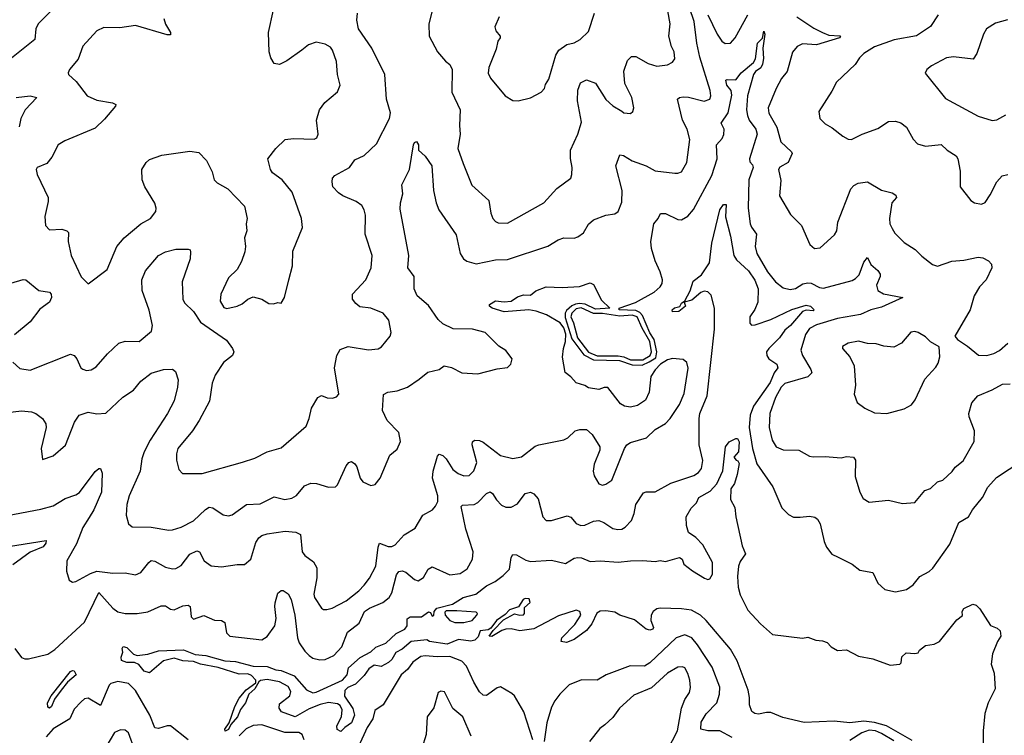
# Model space of a CAD drawing. Extents: x 2133489 to 2292442, y 756223 to 916462.
# Tile 396 of 463: x 2239845 to 2245455, y 882970 to 887048. Entities that reach past the tile are written whole.
import ezdxf

# ---------------------------------------------------------------- set-up
doc = ezdxf.new("R2010")
doc.units = 0

msp = doc.modelspace()

# ---------------------------------------------------------------- linework, layer by layer
at = {"layer": '0CON20XD'}
for points in [[(2239954.3, 887215.7), (2239985, 887224.2), (2240010.7, 887210.7), (2240038.4, 887155), (2240039.7, 887120.3), (2240025, 887097.8), (2239949.6, 887025), (2239937.1, 886995), (2239931.4, 886935), (2239789.1, 886820.9)], [(2242198, 887115), (2242176.9, 887023.1), (2242177.3, 886955), (2242225.6, 886865), (2242271.1, 886811.1), (2242295, 886792.5), (2242309.6, 886765), (2242307.8, 886635), (2242354.3, 886535), (2242350, 886445), (2242354.2, 886395.8), (2242341.9, 886315), (2242371.4, 886228.6), (2242421.2, 886105), (2242517, 886017), (2242529.2, 885945), (2242541.2, 885915), (2242555, 885898.8), (2242571.2, 885891.2), (2242625, 885888.6), (2242832, 886005), (2242905, 886085.6), (2242984.2, 886145.8), (2242990.8, 886165), (2242991.9, 886205), (2242982.3, 886257.7), (2242983.8, 886305), (2243024.4, 886395.6), (2243046.7, 886465), (2243023.1, 886585), (2243024.1, 886645.9), (2243040.8, 886689.2), (2243075, 886705.7), (2243125, 886685.7), (2243185, 886594), (2243225, 886557.5), (2243275, 886526.2), (2243287.7, 886517.7), (2243325, 886514), (2243338.8, 886525), (2243344, 886545), (2243332.9, 886605), (2243292.9, 886685), (2243287.5, 886755), (2243308.8, 886815), (2243330.8, 886839.2), (2243355, 886838.8), (2243425, 886798.6), (2243475, 886782.9), (2243535, 886790.8), (2243565, 886806.2), (2243577.5, 886825), (2243574.2, 886865), (2243558.6, 886895), (2243543.1, 886955), (2243550.9, 887025), (2243525.3, 887175)], [(2239775, 884810.6), (2239855, 884819.1), (2239912.9, 884812.9), (2239936.7, 884805), (2239975.8, 884775.8), (2239993.3, 884745), (2239996.7, 884725), (2239967.5, 884605), (2239975, 884542.5), (2240035, 884562), (2240105.5, 884624.5), (2240157.5, 884755), (2240184.4, 884795), (2240235, 884812.5), (2240285, 884802.5), (2240335, 884805.8), (2240432.6, 884897.4), (2240492.5, 884937.5), (2240535, 884988), (2240595, 885034.2), (2240665, 885054.3), (2240715, 885056), (2240733.3, 885043.3), (2240747.1, 884995), (2240744.4, 884955), (2240724.5, 884875.5), (2240686.2, 884803.8), (2240587.5, 884652.5), (2240554.7, 884585), (2240541.8, 884545), (2240531.5, 884475), (2240469.5, 884335), (2240454.5, 884285.5), (2240450.8, 884225), (2240464, 884175), (2240485, 884158), (2240595, 884157.3), (2240695, 884139.1), (2240715, 884141.5), (2240765, 884157.3), (2240835, 884192.9), (2240903.1, 884256.9), (2240925, 884270), (2240945, 884266.7), (2241005, 884226.7), (2241035, 884220.9), (2241055, 884227.5), (2241136.7, 884285), (2241215, 884290), (2241295, 884329.4), (2241355, 884314.4), (2241395, 884321.1), (2241422.6, 884337.4), (2241468.1, 884391.9), (2241503.7, 884406.3), (2241535.5, 884405.5), (2241605, 884383.8), (2241645, 884386.7), (2241655, 884397.5), (2241705, 884506.2), (2241720, 884525), (2241735, 884531.2), (2241755, 884516.7), (2241765, 884500), (2241784.4, 884435), (2241799.2, 884415), (2241845, 884393.1), (2241870.3, 884399.7), (2241898, 884435), (2241953.4, 884566.6), (2241995, 884601.2), (2242015.6, 884645), (2242004.4, 884695), (2241939.4, 884765), (2241911.2, 884821.2), (2241918, 884912), (2241942.5, 884925), (2241996.6, 884933.4), (2242055, 884954), (2242121.2, 884998.8), (2242170.3, 885039.7), (2242235, 885054.2), (2242263.9, 885076.1), (2242305, 885065.7), (2242365, 885035.7), (2242455, 885030), (2242565, 885058.6), (2242623.9, 885066.1), (2242643.3, 885085), (2242650, 885115), (2242615, 885163.3), (2242575, 885188), (2242496.1, 885266.1), (2242425, 885283.8), (2242315, 885286.5), (2242255.8, 885315.8), (2242230.1, 885340.1), (2242175, 885419.5), (2242110, 885475), (2242092.7, 885515), (2242091.8, 885585), (2242057.1, 885635), (2242062.5, 885705), (2242012.1, 885967.9), (2242014.2, 886004.2), (2242028.1, 886055), (2242023.2, 886106.8), (2242065.7, 886195), (2242089.2, 886335), (2242095, 886348.8), (2242105, 886353.8), (2242118.1, 886335), (2242116.7, 886305), (2242155, 886270.8), (2242192.7, 886215), (2242203.3, 886075), (2242217.9, 886005), (2242232.9, 885965), (2242331.4, 885821.4), (2242354.5, 885715), (2242374.3, 885685), (2242391.7, 885671.7), (2242445, 885656.5), (2242555, 885680), (2242625, 885681.2), (2242855, 885758.1), (2242913.3, 885793.3), (2242945, 885805.8), (2243005, 885802.9), (2243025, 885810), (2243056.7, 885833.3), (2243085, 885882.9), (2243115, 885908.5), (2243185, 885934.3), (2243235, 885941.4), (2243254, 885955), (2243275, 886007.5), (2243277.3, 886075), (2243241.1, 886215), (2243265, 886277.5), (2243285, 886274.4), (2243335, 886243.8), (2243414, 886215), (2243465, 886186.7), (2243577, 886173), (2243595, 886172.9), (2243615, 886182), (2243646.9, 886235), (2243663.1, 886365), (2243647.5, 886425), (2243621.1, 886475), (2243593.8, 886595), (2243604.4, 886605.6), (2243625, 886608.1), (2243655, 886606.4), (2243745, 886584.5), (2243777.1, 886595), (2243783.3, 886615), (2243779.6, 886645), (2243720.4, 886835), (2243702.2, 886915), (2243688.3, 887038.3), (2243660.6, 887115)], [(2240666, 887055), (2240675, 887022.5), (2240703.3, 886975), (2240705, 886962.5), (2240685, 886961.2), (2240505, 887014), (2240415, 887002), (2240325, 887004), (2240283.8, 886985), (2240205, 886896.7), (2240177.8, 886822.2), (2240128, 886765), (2240121.2, 886745), (2240124, 886735), (2240166.2, 886696.2), (2240228.8, 886615), (2240285, 886589.2), (2240374.1, 886574.1), (2240392.5, 886565), (2240391.2, 886555), (2240328.7, 886481.3), (2240275, 886430), (2240102.1, 886357.9), (2240063.3, 886335), (2240028.1, 886265), (2239999.3, 886229.3), (2239944.1, 886205.9), (2239938.8, 886195), (2239944.2, 886165), (2240007.1, 886035), (2240007.2, 886012.8), (2239987.3, 885927.3), (2239991.2, 885875), (2240015, 885850.8), (2240085, 885854), (2240114.2, 885844.2), (2240123.8, 885835), (2240122, 885785), (2240137.5, 885705), (2240195, 885583.3), (2240235, 885542.5), (2240344.2, 885625), (2240399.2, 885755), (2240440.6, 885805), (2240535.4, 885884.6), (2240590, 885915), (2240620, 885955), (2240622.9, 885975), (2240615, 886003.3), (2240558.6, 886095), (2240541.9, 886135), (2240541.1, 886195), (2240565.4, 886234.6), (2240585, 886250.6), (2240655, 886275.5), (2240815, 886299.4), (2240865, 886292), (2240908.8, 886245), (2240941.7, 886181.7), (2240952.5, 886135), (2240969.3, 886119.3), (2241030, 886085), (2241126.2, 885985), (2241141.2, 885915), (2241136.2, 885885), (2241139.2, 885845), (2241126, 885805), (2241131.2, 885755), (2241128, 885725), (2241109.1, 885670.9), (2241084.5, 885625.5), (2241035, 885578), (2240991.5, 885485), (2240987.5, 885445), (2241007.6, 885407.6), (2241025, 885402.9), (2241083.8, 885415), (2241111.7, 885428.3), (2241145, 885455.7), (2241175, 885468), (2241225, 885456), (2241265, 885430), (2241290.7, 885429.3), (2241315, 885436.7), (2241335, 885433.3), (2241353.8, 885465), (2241378, 885565), (2241398.8, 885645), (2241401.7, 885728.3), (2241455.9, 885864.1), (2241450.8, 885915), (2241396.5, 886065), (2241340, 886135), (2241285.8, 886175), (2241274.3, 886195), (2241259.2, 886255), (2241303.8, 886315), (2241357.5, 886365), (2241405, 886371.4), (2241523.6, 886366.4), (2241537.5, 886375), (2241546, 886395), (2241536.2, 886475), (2241554, 886535), (2241583, 886577), (2241655, 886636.2), (2241670.8, 886675), (2241655.8, 886735), (2241649.1, 886809.1), (2241627.1, 886875), (2241615, 886890.8), (2241585, 886909.2), (2241535, 886919.2), (2241490, 886905), (2241453.3, 886875), (2241367.3, 886812.7), (2241325, 886792), (2241295, 886797.5), (2241275, 886830), (2241266, 886865), (2241263.3, 886975), (2241290.5, 887105)], [(2239805, 885096), (2239845, 885060.8), (2239905, 885051.9), (2240135, 885143.1), (2240154.5, 885134.5), (2240170.8, 885115), (2240194.2, 885065), (2240205, 885056), (2240225, 885050), (2240252, 885052), (2240280.9, 885069.1), (2240345, 885144), (2240410, 885205), (2240445, 885217.1), (2240525, 885214), (2240596.9, 885273.1), (2240602.3, 885305), (2240583.1, 885393.1), (2240542.7, 885505), (2240541.5, 885565), (2240562.6, 885617.4), (2240635, 885704.2), (2240675, 885725.5), (2240735, 885741.4), (2240805, 885741.2), (2240815.8, 885735.8), (2240818.8, 885725), (2240815.7, 885685), (2240770.9, 885555), (2240774.5, 885455), (2240783.3, 885435), (2240834.7, 885384.7), (2240875.3, 885325.3), (2241022.4, 885222.4), (2241057.5, 885175), (2241064.2, 885155), (2241057.5, 885135), (2241006, 885094), (2240958.3, 885021.7), (2240942.4, 884977.6), (2240925.8, 884875), (2240868.5, 884765), (2240829.5, 884705), (2240745.4, 884604.6), (2240737.8, 884575), (2240738.3, 884538.3), (2240752, 884485), (2240773, 884463), (2240885, 884461.5), (2241115, 884526), (2241185, 884550), (2241255, 884585.8), (2241335, 884608), (2241477.3, 884732.7), (2241494, 884775), (2241507.5, 884835), (2241544.4, 884895.6), (2241565, 884906.2), (2241596.1, 884893.9), (2241627.7, 884892.3), (2241650.7, 884899.3), (2241662.5, 884915), (2241639.4, 885065), (2241651.9, 885135), (2241670.9, 885169.1), (2241715.8, 885185.8), (2241832.7, 885167.3), (2241887.3, 885172.7), (2241905.9, 885184.1), (2241955.6, 885244.4), (2241962, 885265), (2241948.8, 885335), (2241915.5, 885375.5), (2241845, 885404.3), (2241782.8, 885412.8), (2241760.2, 885430.2), (2241742, 885455), (2241741.2, 885485), (2241817.1, 885565), (2241847.1, 885635), (2241852.5, 885705), (2241812.5, 885825), (2241814.3, 885935), (2241808.1, 885965), (2241795, 885989.2), (2241763, 886013), (2241686.2, 886045), (2241662.1, 886062.1), (2241630, 886095), (2241625.7, 886124.3), (2241627.5, 886145), (2241639.7, 886160.3), (2241723.8, 886206.2), (2241755, 886248.8), (2241807.5, 886275), (2241878.6, 886341.4), (2241951.9, 886485), (2241956.8, 886516.8), (2241934.7, 886594.7), (2241924.5, 886735), (2241851.9, 886885), (2241775, 886996.7), (2241766.2, 887045), (2241770, 887085)], [(2242577.5, 887065), (2242552.7, 887007.3), (2242557.5, 886985), (2242582.5, 886955), (2242582.5, 886945), (2242568.6, 886925), (2242559.7, 886880.3), (2242518.8, 886775), (2242513.9, 886743.9), (2242526.7, 886715), (2242611.2, 886615), (2242655, 886587.5), (2242685, 886586), (2242755, 886602.5), (2242816.2, 886635), (2242834.2, 886655.8), (2242840.9, 886679.1), (2242860.3, 886709.7), (2242900.5, 886845), (2242916.2, 886873.8), (2242962.6, 886907.4), (2243003.2, 886916.8), (2243038.8, 886935), (2243085, 886980), (2243120.6, 887085)], [(2243766, 887076), (2243818.5, 886965), (2243845, 886925.8), (2243865, 886911.9), (2243895, 886914.3), (2243921.8, 886945), (2243994.1, 887075)], [(2244273.3, 887065), (2244369.1, 886999.1), (2244418.8, 886975), (2244455, 886960.6), (2244516.9, 886956.9), (2244522.5, 886955), (2244516, 886945), (2244385, 886904.5), (2244305, 886911.4), (2244273.8, 886895), (2244247.8, 886862.2), (2244217.6, 886752.4), (2244185, 886713.3), (2244155, 886656), (2244109.6, 886545), (2244113.8, 886515), (2244158.5, 886435), (2244182.1, 886352.1), (2244242.5, 886295), (2244245.8, 886285), (2244222.5, 886235), (2244175, 886206.9), (2244168.6, 886195), (2244181.3, 886131.3), (2244173.6, 886045), (2244237.4, 885937.4), (2244300, 885875), (2244347.3, 885767.3), (2244373.6, 885743.6), (2244405, 885747.5), (2244487.6, 885822.4), (2244501.4, 885845), (2244505.6, 885895), (2244580, 886085), (2244596.9, 886103.1), (2244623.1, 886116.9), (2244675, 886123.8), (2244755, 886077.5), (2244815, 886061.8), (2244837.5, 886047.5), (2244840, 886035), (2244814.5, 886005), (2244800.5, 885915), (2244802.9, 885885), (2244815, 885858), (2244831.7, 885831.7), (2244885, 885779.2), (2244947.9, 885737.9), (2244985, 885700), (2245045, 885653.8), (2245075, 885644.2), (2245155, 885672.2), (2245225, 885677.5), (2245305, 885694), (2245331.7, 885691.7), (2245365, 885673.3), (2245381.2, 885655), (2245383.8, 885635), (2245352, 885565), (2245313.7, 885526.3), (2245283.1, 885475), (2245260.8, 885395), (2245173.3, 885245), (2245187.5, 885225), (2245245, 885188), (2245307.2, 885137.2), (2245354.5, 885134.5), (2245395, 885145.4), (2245427.8, 885162.2), (2245475, 885204.5)], [(2245077.5, 887075), (2245035, 887010), (2244955, 886955.6), (2244827.1, 886932.9), (2244715, 886892.5), (2244655, 886855.6), (2244629.5, 886830.5), (2244605, 886792.9), (2244498.3, 886691.7), (2244471.7, 886641.7), (2244397.5, 886525), (2244403.3, 886485), (2244433.3, 886455), (2244475, 886431.2), (2244535, 886383.8), (2244565, 886366.7), (2244585, 886366.2), (2244644.5, 886395.5), (2244735, 886428.5), (2244795, 886468.1), (2244835, 886470), (2244865, 886461.1), (2244898.1, 886435), (2244935, 886366.7), (2244960.3, 886340.3), (2245005, 886327.1), (2245095, 886337.5), (2245129.2, 886305), (2245181.5, 886271.5), (2245190.4, 886255), (2245204.2, 886185), (2245203.8, 886095), (2245265, 886017.5), (2245284.1, 886004.1), (2245325, 885996.7), (2245345, 886006.7), (2245375, 886050), (2245411.4, 886125), (2245442.4, 886157.6), (2245475, 886165.8)], [(2245473.5, 887046.5), (2245405, 887028.9), (2245354.2, 886995), (2245336, 886965), (2245298.8, 886855), (2245277, 886823), (2245165, 886835.6), (2245125, 886830), (2245040, 886785), (2245012.5, 886765), (2245003, 886743), (2245119.7, 886599.7), (2245305, 886497.5), (2245385, 886474), (2245412.3, 886477.7), (2245463.8, 886505)], [(2239775, 884223.1), (2239965, 884258.9), (2240035, 884278.5), (2240105, 884320.4), (2240165, 884340.7), (2240185, 884353.2), (2240275, 884473.1), (2240295, 884490), (2240305, 884491.2), (2240315.6, 884465), (2240311.1, 884355), (2240267.7, 884255), (2240240.7, 884210.7), (2240204.6, 884155), (2240168.8, 884061.2), (2240112.9, 883965), (2240110.8, 883905), (2240127.5, 883855), (2240145, 883842.5), (2240165, 883846.2), (2240247.6, 883892.4), (2240285, 883905.3), (2240376, 883894), (2240445, 883895.5), (2240505, 883884.3), (2240535, 883898.6), (2240580, 883955), (2240595, 883965.7), (2240615, 883962.9), (2240675, 883928.6), (2240715, 883919.2), (2240735, 883920.8), (2240765, 883938), (2240815, 884002.5), (2240855, 884022), (2240868.8, 884015), (2240895.7, 883965), (2240935, 883935.7), (2240995, 883930), (2241083.9, 883943.9), (2241125, 883943.8), (2241162, 883975), (2241191.1, 884068.9), (2241207.1, 884095), (2241225, 884108.5), (2241255, 884118.5), (2241356.8, 884133.2), (2241417.4, 884127.4), (2241444.4, 884114.4), (2241454.4, 884015), (2241470, 883995), (2241518.7, 883958.7), (2241537.3, 883925), (2241538, 883868), (2241520.9, 883775), (2241525.4, 883755.4), (2241565, 883694), (2241575, 883687.5), (2241595, 883687.1), (2241625, 883695.6), (2241705, 883736.4), (2241777.2, 883792.8), (2241808.5, 883825), (2241838.8, 883865), (2241874.6, 883935), (2241886.6, 884043.4), (2241895, 884066), (2241945, 884046.2), (2241965, 884046.9), (2241983.5, 884056.5), (2242035, 884113.3), (2242099.1, 884150.9), (2242142.5, 884225), (2242196.2, 884255), (2242215, 884276.7), (2242226.7, 884303.3), (2242227.8, 884335), (2242196.9, 884435), (2242200, 884475), (2242225, 884561.2), (2242235, 884572), (2242255, 884565.7), (2242275, 884545.7), (2242313.4, 884485), (2242342.6, 884462.6), (2242375, 884449.2), (2242405, 884450), (2242433.3, 884476.7), (2242450, 884525), (2242422.9, 884625), (2242425, 884642.5), (2242437, 884653), (2242465, 884651.2), (2242485, 884640.8), (2242585, 884565.6), (2242655, 884547.5), (2242705, 884556.5), (2242782.8, 884617.2), (2242803.6, 884626.4), (2242945, 884653.3), (2242967.5, 884665), (2243010, 884705), (2243037, 884713), (2243075, 884712.5), (2243107.5, 884685), (2243151.2, 884615), (2243151.2, 884595), (2243118.6, 884515), (2243113.3, 884475), (2243118.7, 884448.7), (2243145, 884404.2), (2243165, 884395.7), (2243185, 884400.6), (2243218.6, 884425), (2243290, 884605), (2243304.3, 884625.7), (2243325, 884638), (2243415.5, 884664.5), (2243466.3, 884713.7), (2243525, 884748), (2243551.4, 884775), (2243604.2, 884855), (2243631.3, 884918.7), (2243652.7, 885062.7), (2243645.6, 885095.6), (2243625, 885112), (2243565, 885117.1), (2243535, 885109.2), (2243496.7, 885085), (2243465, 885053.3), (2243440.8, 885015), (2243430.8, 884925), (2243410.5, 884879.5), (2243365, 884848.8), (2243325, 884840), (2243290, 884845), (2243268.3, 884858.3), (2243195, 884952.5), (2243175, 884952.5), (2243145, 884940), (2243085, 884950), (2243065, 884963.3), (2243015, 884978.8), (2242985, 885013.3), (2242952.5, 885037.5), (2242938.6, 885125), (2242942.5, 885175), (2242955.4, 885214.6), (2242956.6, 885256.6), (2242945, 885292), (2242925, 885321.1), (2242846.7, 885366.7), (2242787.8, 885387.8), (2242745, 885394.1), (2242605, 885384.1), (2242536.7, 885405), (2242521.2, 885415), (2242522, 885425), (2242555, 885445.7), (2242605, 885440), (2242645, 885443.3), (2242681.8, 885468.2), (2242715, 885480.9), (2242755, 885478.2), (2242786.2, 885503.8), (2242844.5, 885525.5), (2242935, 885521.9), (2243035, 885526.9), (2243095, 885549.2), (2243115, 885540), (2243159.8, 885449.8), (2243206.7, 885405), (2243125, 885398.6), (2243067.3, 885427.3), (2243035, 885431.8), (2243012, 885428), (2242991.5, 885418.5), (2242959.5, 885390.5), (2242952.1, 885375), (2242952, 885352), (2242990.5, 885230.5), (2243058.4, 885138.4), (2243115, 885109.1), (2243263.2, 885106.8), (2243335, 885082), (2243391.1, 885078.9), (2243432.2, 885097.8), (2243468.5, 885121.5), (2243475.5, 885155), (2243459.8, 885225), (2243435, 885264.5), (2243393.2, 885363.2), (2243379.2, 885379.2), (2243355, 885390.9), (2243260, 885395), (2243261.2, 885405), (2243353.3, 885436.7), (2243459.1, 885495), (2243494.5, 885525), (2243505.5, 885545), (2243506.5, 885565), (2243495, 885611.2), (2243465, 885674), (2243445.4, 885745), (2243441.8, 885785), (2243457.5, 885885), (2243483.3, 885915), (2243496.2, 885943.8), (2243525, 885943.1), (2243595, 885909.2), (2243615, 885908), (2243651.7, 885928.3), (2243684, 885966), (2243789.4, 886160.6), (2243819.3, 886255), (2243815.6, 886335), (2243848, 886372), (2243856.9, 886393.1), (2243858, 886425), (2243842.5, 886457.5), (2243881.9, 886518.1), (2243902, 886618), (2243897.9, 886645), (2243874.6, 886675), (2243867.5, 886702.5), (2243875, 886708.1), (2243925, 886705.5), (2243955.2, 886744.8), (2244025.6, 886805), (2244037.8, 886825), (2244049.1, 886915), (2244077.5, 886942.5), (2244085, 886982.5), (2244091.2, 886965), (2244079.7, 886885), (2244082.9, 886827.1), (2244076.9, 886795), (2244066.8, 886773.2), (2244037.7, 886752.3), (2244026.6, 886735), (2243990.9, 886615), (2243986.8, 886535), (2243991.8, 886501.8), (2244000.4, 886475), (2244038.8, 886425), (2244046.5, 886395), (2244002.7, 886255), (2244005, 886238.8), (2244020.9, 886220.9), (2244024.6, 886205), (2244000, 886135), (2243994.6, 885975), (2244007.1, 885885), (2244013.6, 885865), (2244042.5, 885825), (2244035.9, 885755), (2244044.7, 885715), (2244105, 885611.5), (2244151.9, 885555), (2244195, 885520.6), (2244235, 885510.5), (2244264.5, 885515.5), (2244307.9, 885542.1), (2244335, 885549.2), (2244355, 885546.8), (2244402.4, 885522.4), (2244425, 885518.9), (2244588.3, 885561.7), (2244607.4, 885572.6), (2244627.5, 885595), (2244655, 885665.8), (2244675, 885692.5), (2244693.6, 885653.6), (2244735, 885618.8), (2244747.3, 885597.3), (2244747.5, 885585), (2244725.8, 885535), (2244733.8, 885505), (2244766.7, 885486.7), (2244876.7, 885465), (2244755, 885409.6), (2244695, 885394.5), (2244635, 885369.1), (2244505, 885345.2), (2244385, 885309.2), (2244345, 885287.5), (2244322.7, 885255), (2244296.4, 885165), (2244305.5, 885135), (2244352.5, 885055), (2244358.6, 885035), (2244335, 885012.9), (2244205, 884974.6), (2244184.1, 884955), (2244151.2, 884895), (2244118.4, 884805), (2244115.9, 884725), (2244132.4, 884652.4), (2244154.7, 884614.7), (2244195, 884597.7), (2244284.5, 884594.5), (2244345, 884561.4), (2244365, 884556.9), (2244435, 884560), (2244525, 884551.9), (2244555, 884559.4), (2244595, 884556.2), (2244607.3, 884537.3), (2244605.6, 884445), (2244630.8, 884355), (2244650.3, 884320.3), (2244685, 884299.2), (2244795, 884309.4), (2244875, 884290.6), (2244945, 884296.2), (2245002.5, 884365), (2245035, 884377.5), (2245075, 884414.2), (2245105.5, 884424.5), (2245156.9, 884473.1), (2245175, 884499.2), (2245220, 884535), (2245283.1, 884645), (2245285.7, 884705), (2245254.4, 884785), (2245251.9, 884805), (2245269.2, 884865), (2245304, 884905), (2245385, 884938.1), (2245445, 884970.6), (2245487.7, 884972.3)], [(2239825, 886605.4), (2239904.6, 886614.6), (2239943.3, 886605), (2239875.4, 886535), (2239851.1, 886485), (2239842.3, 886437.7)], [(2239816.5, 883465), (2239855, 883414.3), (2239875, 883405.6), (2239895, 883405.5), (2240005, 883433.2), (2240045, 883459.7), (2240214.8, 883615.2), (2240295, 883784), (2240375, 883695.5), (2240404.7, 883674.7), (2240445, 883663.8), (2240514.4, 883664.4), (2240575, 883674.4), (2240651.1, 883708.9), (2240675, 883707.5), (2240705, 883689.4), (2240725, 883685.5), (2240775, 883707.9), (2240805, 883712.9), (2240815.7, 883705), (2240821.4, 883645), (2240835, 883632), (2240895, 883652.2), (2240955, 883626.9), (2240995, 883624), (2241012.9, 883612.9), (2241024, 883554), (2241041.9, 883535), (2241225, 883514.1), (2241255, 883533.6), (2241298.4, 883595), (2241306.5, 883636.5), (2241298, 883705), (2241300.8, 883725), (2241315, 883780), (2241334.4, 883795.6), (2241345.7, 883795.7), (2241375, 883776), (2241390.9, 883745), (2241412.4, 883655), (2241427.3, 883525), (2241438.1, 883498.1), (2241469.8, 883449.8), (2241495, 883425.8), (2241515, 883410.6), (2241555, 883400), (2241585, 883402.2), (2241635.6, 883425), (2241680.6, 883475), (2241712, 883558), (2241779.9, 883610.1), (2241809.6, 883675), (2241837.1, 883695), (2241913.2, 883726.8), (2241950, 883755), (2241965, 883782), (2241991.8, 883885), (2242005, 883904.2), (2242025, 883906.7), (2242045, 883900), (2242095, 883858), (2242115, 883850), (2242145, 883870), (2242172.7, 883917.3), (2242195, 883931.1), (2242295, 883884.6), (2242355, 883891.5), (2242395, 883919.4), (2242424.6, 883975), (2242428.2, 884015), (2242387.1, 884145), (2242360.6, 884275), (2242368.3, 884281.7), (2242434.3, 884285.7), (2242455, 884297.3), (2242505, 884348.2), (2242525, 884357.5), (2242538.6, 884348.6), (2242561.9, 884311.9), (2242591, 884281), (2242615, 884270), (2242645, 884269.6), (2242680.5, 884289.5), (2242725, 884349.2), (2242755, 884355.7), (2242775, 884345.7), (2242798.5, 884318.5), (2242825.7, 884215.7), (2242844.2, 884194.2), (2242875, 884194.3), (2242965, 884220.8), (2242985, 884212.5), (2243015, 884178.1), (2243042.5, 884165), (2243065, 884166.9), (2243115, 884191.5), (2243144.4, 884194.4), (2243173.2, 884183.2), (2243225, 884149.2), (2243253.2, 884143.2), (2243275, 884145.8), (2243295, 884156), (2243330.8, 884195), (2243346.7, 884235), (2243354.6, 884285), (2243398.7, 884351.3), (2243415, 884358), (2243465, 884357.5), (2243555, 884406.2), (2243685, 884450.5), (2243711.7, 884468.3), (2243730.2, 884489.8), (2243737.2, 884537.2), (2243716.8, 884625), (2243716.1, 884776.1), (2243720.3, 884805), (2243762.8, 884905), (2243803.2, 885285), (2243804.2, 885405), (2243785, 885477.5), (2243765, 885498.1), (2243745, 885501.9), (2243725, 885494.4), (2243675, 885450.8), (2243631.7, 885438.3), (2243638, 885415), (2243600, 885385), (2243565, 885384.3), (2243562.5, 885395), (2243575, 885405.5), (2243606.7, 885413.3), (2243615, 885432.5), (2243633.9, 885446.1), (2243665, 885504), (2243681.5, 885558.5), (2243730, 885595), (2243775, 885662.9), (2243782.9, 885727.1), (2243788.4, 885775), (2243833.8, 885965), (2243855, 885994.4), (2243870, 885995), (2243865.9, 885925), (2243894.6, 885815), (2243914.1, 885705), (2243929.3, 885679.3), (2243997.1, 885617.1), (2244033.9, 885563.9), (2244052.1, 885515), (2244050.8, 885439.3), (2244032.9, 885397.1), (2244004.4, 885355), (2244005, 885318.8), (2244015, 885307.5), (2244035, 885309.5), (2244125, 885340), (2244245, 885396.1), (2244325, 885421.4), (2244351.1, 885415), (2244371.4, 885395), (2244365, 885389.4), (2244325, 885392.5), (2244305.6, 885384.4), (2244236.7, 885305), (2244205, 885278.2), (2244174.3, 885235), (2244112.3, 885175), (2244099.7, 885155), (2244101.6, 885135), (2244112.9, 885115), (2244157.9, 885085), (2244163.8, 885065), (2244144, 885036), (2244120, 884979.9), (2244026.2, 884845), (2244006.8, 884795), (2244000.6, 884725), (2244020, 884605), (2244045, 884518.1), (2244136.9, 884386.9), (2244186.5, 884266.5), (2244225, 884228), (2244254.3, 884214.3), (2244292.7, 884212.7), (2244345, 884220), (2244375, 884213.8), (2244391.2, 884201.2), (2244405.8, 884175.8), (2244429.1, 884075), (2244442.3, 884042.3), (2244472.6, 884002.6), (2244507.5, 883985), (2244587.5, 883945), (2244632.3, 883912.3), (2244705, 883898.8), (2244735, 883836.7), (2244775, 883802), (2244835, 883787.5), (2244897.9, 883802.1), (2244935, 883828), (2244973.8, 883876.2), (2245026.2, 883903.8), (2245047.8, 883922.2), (2245145, 884060), (2245196.7, 884183.3), (2245250, 884215), (2245274.4, 884255), (2245331.4, 884325), (2245361.1, 884385), (2245410, 884440), (2245554, 884535)], [(2239795, 885545.8), (2239865, 885566.7), (2239880, 885565), (2239955, 885505.6), (2240014.6, 885494.6), (2240023.7, 885483.7), (2240026.7, 885465), (2240015, 885438.6), (2239960.6, 885399.4), (2239905, 885325.6), (2239815, 885251.9)], [(2243325, 885110.4), (2243395, 885110.6), (2243437.5, 885135), (2243444.4, 885155), (2243434.7, 885215), (2243390.7, 885290.7), (2243362.4, 885355), (2243335, 885364.9), (2243265, 885359.5), (2243165, 885373.1), (2243115, 885373), (2243043.7, 885406.3), (2243015, 885400.5), (2242989.9, 885375), (2242985.4, 885355), (2243000.7, 885320.7), (2243022.7, 885235), (2243085, 885152.9), (2243135, 885133), (2243255, 885133.1), (2243287.1, 885127.1), (2243325, 885110.4)], [(2244785, 884804.3), (2244885, 884831.1), (2244926.9, 884853.1), (2244947.6, 884882.4), (2245001.1, 884998.9), (2245065, 885068.8), (2245078.7, 885091.3), (2245087.3, 885127.3), (2245083.8, 885183.8), (2245035, 885212), (2245005, 885241.2), (2244965, 885266), (2244945, 885272), (2244921.7, 885268.3), (2244870, 885205), (2244825, 885182.2), (2244767.9, 885187.9), (2244725, 885200.8), (2244675, 885203.1), (2244625, 885215.6), (2244564.3, 885205.7), (2244533.3, 885185), (2244533.8, 885175), (2244575, 885126.2), (2244600, 885075), (2244606.2, 884965), (2244600, 884915), (2244615.9, 884865.9), (2244660, 884835), (2244715, 884807.5), (2244785, 884804.3)], [(2241785.7, 883414.3), (2241845, 883445.5), (2241875, 883473.5), (2241931.2, 883495), (2241989.7, 883550.3), (2242038.8, 883575), (2242052.5, 883595), (2242053.3, 883635), (2242070, 883645), (2242135, 883645.7), (2242175, 883673.3), (2242185, 883670), (2242195, 883650), (2242205, 883653.3), (2242206.7, 883675), (2242222.5, 883695), (2242311.7, 883718.3), (2242372.5, 883755), (2242444.4, 883775.6), (2242505, 883821.2), (2242553.6, 883846.4), (2242599.5, 883880.5), (2242635, 883917.5), (2242645.9, 883984.1), (2242655, 884000), (2242675, 883998), (2242727.8, 883967.8), (2242755, 883960), (2242875, 883968), (2242955, 883950), (2243005, 883979.2), (2243025.8, 883984.2), (2243045, 883981.9), (2243095, 883960), (2243155, 883965.5), (2243255, 883956.7), (2243325, 883964.5), (2243395, 883967.1), (2243465, 883961.4), (2243495, 883966.2), (2243525, 883961.2), (2243605, 883983.3), (2243618.8, 883975), (2243628.8, 883945), (2243677.8, 883907.8), (2243745.9, 883865.9), (2243765, 883859.1), (2243777.6, 883862.4), (2243792.2, 883887.7), (2243793.1, 883955), (2243736.5, 884056.5), (2243696.6, 884096.6), (2243655, 884126.2), (2243644.3, 884165), (2243642.9, 884215), (2243671.4, 884265), (2243700.6, 884295), (2243715, 884325.6), (2243779.2, 884360.8), (2243817.3, 884402.7), (2243851.8, 884478.2), (2243866, 884614), (2243887.5, 884642.5), (2243925, 884661.2), (2243935, 884661.2), (2243945, 884642.5), (2243940.6, 884585), (2243913.3, 884555), (2243927.5, 884537.5), (2243937.5, 884535), (2243945, 884520), (2243933.2, 884456.8), (2243917.1, 884405), (2243896.2, 884375), (2243895.7, 884315), (2243919.1, 884269.1), (2243924.5, 884215), (2243960.7, 884050.7), (2243980, 884005), (2243950, 883960), (2243940.6, 883935), (2243934.8, 883875), (2243937.9, 883815), (2243950.6, 883770.6), (2243992.8, 883682.8), (2244065.3, 883605.3), (2244135, 883544.3), (2244305, 883523.8), (2244335, 883528.8), (2244381.7, 883511.7), (2244418.3, 883508.3), (2244445, 883500), (2244467.5, 883475), (2244504.3, 883454.3), (2244555, 883457.1), (2244625, 883422), (2244705, 883406), (2244805, 883370), (2244860, 883375), (2244867, 883383), (2244871.7, 883418.3), (2244895, 883440), (2244945, 883437.5), (2244965, 883440), (2244972.5, 883455), (2245005, 883482.5), (2245055, 883490), (2245085, 883505.6), (2245185, 883628.8), (2245216.2, 883653.8), (2245214.2, 883675), (2245225, 883693.3), (2245275, 883717.5), (2245295, 883711.2), (2245315, 883690.8), (2245375.5, 883595.5), (2245415, 883580.8), (2245430.8, 883565), (2245434.3, 883535), (2245415.5, 883504.5), (2245387.5, 883435), (2245380, 883375), (2245398, 883325), (2245402.5, 883235), (2245362.9, 883155), (2245344.5, 883095.5), (2245334, 882996), (2245334.1, 882915)], [(2239745, 884040), (2239995, 884080), (2239994.3, 884065), (2239977.8, 884045), (2239905, 884013.6), (2239805, 883941.9)], [(2244930.8, 882940.9), (2244783.7, 883023.7), (2244715, 883044.1), (2244655, 883050.9), (2244575, 883040.9), (2244485, 883051.9), (2244315, 883043.4), (2244192.2, 883072.2), (2244125, 883099.6), (2244100.6, 883100.6), (2244055, 883091.4), (2244034.2, 883094.2), (2244016.4, 883106.4), (2244003.9, 883143.9), (2244003.8, 883185), (2243995, 883227.5), (2243932.5, 883395), (2243895, 883461.4), (2243755.5, 883625), (2243724.4, 883654.4), (2243672.8, 883682.8), (2243615, 883691.2), (2243495, 883695.8), (2243475, 883691.4), (2243454.7, 883675.3), (2243442.1, 883655), (2243440.5, 883625), (2243456.7, 883585), (2243452, 883575), (2243435, 883568.9), (2243415, 883575.6), (2243347.5, 883627.5), (2243265, 883655.8), (2243235, 883672.3), (2243185, 883679.4), (2243152.7, 883677.3), (2243134, 883666), (2243105, 883605.6), (2243075, 883567.3), (2243005, 883515.6), (2242959.5, 883499.5), (2242930, 883505), (2242933.8, 883525), (2243008.2, 883601.8), (2243041.8, 883655), (2243035.9, 883675.9), (2243015, 883683.8), (2242915, 883650.8), (2242775, 883577.3), (2242695, 883565.6), (2242645, 883576.7), (2242615, 883574.5), (2242592.2, 883567.8), (2242535, 883534), (2242520, 883535), (2242542, 883568), (2242601.1, 883628.9), (2242665, 883662), (2242695, 883654.3), (2242715, 883656.7), (2242721.2, 883665), (2242720.8, 883699.2), (2242753.6, 883726.4), (2242747.5, 883747.5), (2242725, 883750), (2242712.9, 883745), (2242687.1, 883702.9), (2242635, 883685.5), (2242611.5, 883658.5), (2242562.2, 883625), (2242529.7, 883580.3), (2242515, 883572), (2242468.6, 883565), (2242457.8, 883532.2), (2242437.8, 883512.2), (2242415, 883506.5), (2242345, 883516.6), (2242279.9, 883490.1), (2242180, 883505), (2242163.8, 883513.8), (2242075, 883505.3), (2242025, 883461.6), (2241988, 883442), (2241965, 883402.5), (2241946, 883385), (2241905, 883363.3), (2241865, 883370), (2241835, 883350), (2241808.4, 883311.6), (2241758.7, 883261.3), (2241715, 883243.3), (2241696.8, 883225), (2241695, 883193.8), (2241742.6, 883122.6), (2241752.8, 883085), (2241735, 883040.9), (2241697.1, 883015), (2241675, 882991.4), (2241654.1, 883004.1), (2241651.4, 883025), (2241678.6, 883075), (2241681.4, 883115), (2241670, 883140), (2241655, 883150), (2241605, 883157.8), (2241556.2, 883146.2), (2241495, 883121), (2241415, 883075.5), (2241336.2, 883105), (2241323.6, 883125), (2241325, 883150), (2241383.5, 883195), (2241390.6, 883220.6), (2241375, 883248.9), (2241325, 883274.7), (2241255, 883287.9), (2241217.8, 883282.2), (2241206.7, 883275), (2241183.8, 883235), (2241151.2, 883205), (2241131.9, 883155), (2241103.1, 883116.9), (2241085.4, 883075), (2241047.9, 883032.1), (2241035, 883004.4), (2241015, 882993.8), (2241014.2, 883005), (2241038, 883042), (2241070.6, 883135), (2241095, 883182), (2241135, 883229.2), (2241190.7, 883269.3), (2241190, 883285), (2241165, 883311.2), (2241145, 883320), (2241095, 883319.1), (2240975, 883356.1), (2240875, 883375.3), (2240835, 883390.2), (2240775, 883395.3), (2240725, 883410.2), (2240664.8, 883395.2), (2240585, 883326.9), (2240555, 883335.5), (2240523.7, 883373.7), (2240500, 883385), (2240455, 883385.4), (2240425, 883397.5), (2240422.7, 883415), (2240432.5, 883445), (2240428.6, 883465), (2240435, 883476.5), (2240455, 883470.6), (2240492.8, 883432.8), (2240515, 883425.4), (2240575, 883432.3), (2240635, 883452.5), (2240777.8, 883457.8), (2240845, 883431.6), (2240905, 883425.9), (2241013.3, 883395), (2241075, 883390.4), (2241175, 883364.1), (2241255, 883362.1), (2241305, 883343.8), (2241335, 883339.6), (2241409.7, 883309.7), (2241478.8, 883228.8), (2241515, 883212.5), (2241535, 883216.1), (2241685, 883285.5), (2241710.5, 883315), (2241717.5, 883355), (2241785.7, 883414.3)], [(2242375, 883613.8), (2242422.5, 883625), (2242448.8, 883655), (2242452.5, 883665), (2242445, 883672.5), (2242335, 883680), (2242275, 883678.8), (2242268, 883672), (2242269.4, 883655), (2242295, 883623.9), (2242325, 883614.1), (2242375, 883613.8)], [(2243905, 882957.7), (2243835, 882996.3), (2243765.8, 882995.8), (2243725.9, 883005.9), (2243727.5, 883045), (2243756.7, 883093.3), (2243816.1, 883155), (2243831.8, 883205), (2243834, 883245), (2243789.5, 883359.5), (2243706.2, 883486.2), (2243675, 883526.4), (2243635, 883542.5), (2243585, 883526.7), (2243435, 883383.3), (2243405.7, 883365), (2243322.8, 883367.2), (2243186.7, 883315), (2243135, 883284.2), (2243045, 883287.1), (2242975, 883258.6), (2242921.9, 883205), (2242893.7, 883166.4), (2242875, 883130), (2242848.2, 883041.8), (2242833.5, 882935)], [(2242767.8, 882945), (2242717.5, 883105), (2242664, 883195), (2242649.1, 883209.1), (2242585, 883245.8), (2242565, 883241.2), (2242505, 883196.9), (2242485, 883199.4), (2242465, 883218.6), (2242432.6, 883272.6), (2242391.3, 883365), (2242365, 883392.3), (2242295, 883420.3), (2242222.8, 883417.3), (2242155, 883423.3), (2242130.8, 883419.1), (2242085, 883387.9), (2242054.5, 883345), (2242019.1, 883315), (2241916.1, 883145), (2241867.7, 883112.3), (2241857.9, 883065), (2241825.2, 883014.8), (2241775, 882907.1)], [(2240015, 883124.7), (2240005, 883131.2), (2240004.1, 883155), (2240024.6, 883195), (2240135, 883333.8), (2240145, 883340), (2240155, 883337.1), (2240166.4, 883315), (2240117.6, 883272.4), (2240081.5, 883228.5), (2240043.1, 883176.9), (2240025.8, 883135), (2240015, 883124.7)], [(2243536.1, 882885), (2243593.4, 882995), (2243615.3, 883124.7), (2243634.6, 883175), (2243660.5, 883215), (2243666.7, 883243.3), (2243663.8, 883285), (2243652.6, 883322.6), (2243635, 883354.2), (2243621.1, 883361.1), (2243595, 883359.1), (2243535, 883325.4), (2243445, 883240.4), (2243345, 883199.5), (2243262.2, 883125), (2243225, 883071.9), (2243179.3, 883030.7), (2243150.5, 883009.5), (2243092, 882935)], [(2240805.7, 882945), (2240705, 883023.9), (2240685, 883025.3), (2240635, 883009.1), (2240615, 883013.1), (2240586.7, 883085), (2240505, 883226.2), (2240465, 883265.4), (2240405, 883276.2), (2240365, 883265.6), (2240353.9, 883256.1), (2240305, 883140), (2240235, 883182.2), (2240215, 883177.8), (2240195, 883162.1), (2240155, 883119.1), (2240131.2, 883065), (2240035, 883007.3), (2239995, 882961.8)], [(2242418, 882965), (2242370, 883075), (2242312.8, 883122.8), (2242265, 883217.5), (2242245, 883222.5), (2242230, 883215), (2242203.8, 883126.2), (2242166.2, 883075), (2242161.2, 882975), (2242136.7, 882895)], [(2240501.1, 882885), (2240465, 882983.8), (2240445, 883000), (2240418.8, 883001.2), (2240385, 882985.7), (2240336.7, 882903.3)], [(2241465.4, 882945), (2241455, 882974.3), (2241435, 882986.9), (2241355, 882985.9), (2241225, 883029.2), (2241175, 883025.4), (2241135, 883006.7), (2241095, 882968.2)], [(2244825, 882939.8), (2244755, 882981.3), (2244721.5, 882995), (2244685, 883000.5), (2244643.6, 882985), (2244575, 882941.2)]]:
    msp.add_lwpolyline(points, dxfattribs=at)

doc.saveas('drawing.dxf')
